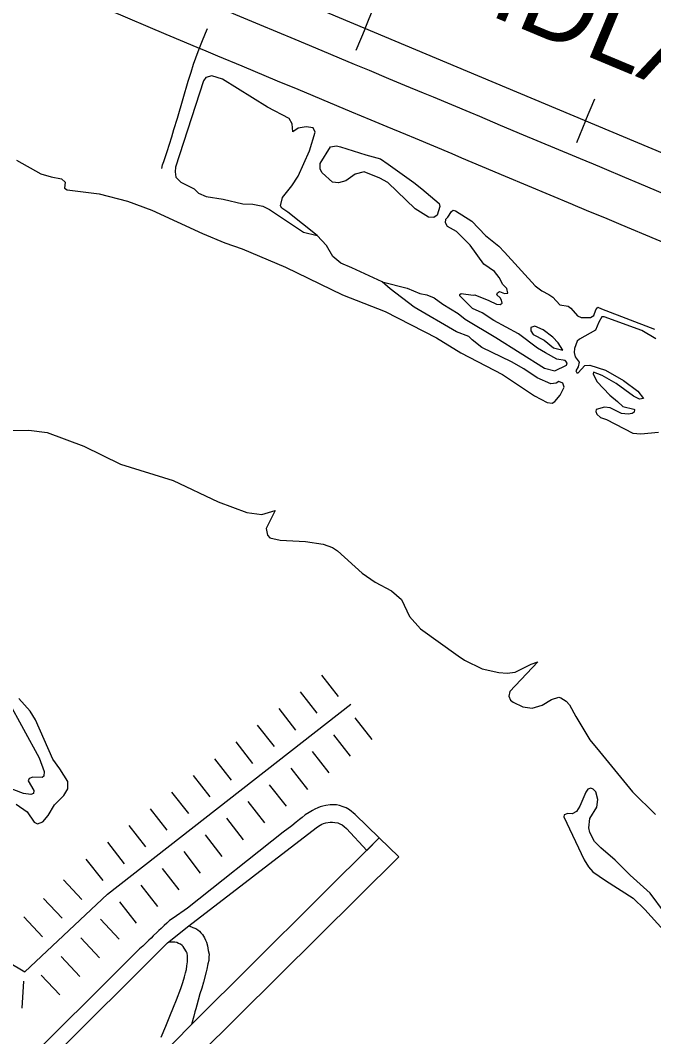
# Model space of a CAD drawing. Extents: x -19 to 366, y -4 to 359.
# Drawn here: x 158.875 to 159.537, y 190.486 to 191.549 of the extents above; entities that cross this region are included whole.
import ezdxf

# ---------------------------------------------------------------- set-up
doc = ezdxf.new("R2010")
doc.units = 0
for name, color, linetype in [('Level 15', 7, 'Continuous'), ('Level 29', 7, 'Continuous'), ('Level 34', 7, 'Continuous'), ('Level 35', 7, 'Continuous'), ('Level 40', 7, 'Continuous'), ('Level 57', 7, 'Continuous'), ('Level 60', 7, 'Continuous'), ('Level 9', 7, 'Continuous')]:
    doc.layers.add(name, color=color, linetype=linetype)

msp = doc.modelspace()

# ---------------------------------------------------------------- linework, layer by layer
at = {"layer": 'Level 15'}
for p, q in [((159.0623, 191.5193), (159.0623, 191.5193)), ((159.4531, 191.3558), (159.4532, 191.3558))]:
    msp.add_line(p, q, dxfattribs=at)
for points in [[(159.0623, 191.5193), (159.0467, 191.5257), (159.0276, 191.5339), (158.9685, 191.5588), (158.9453, 191.5697), (158.928, 191.5783)], [(159.0803, 191.5631), (159.0849, 191.5612), (159.1, 191.5549), (159.1251, 191.5444), (159.1621, 191.5289), (159.1837, 191.5198), (159.224, 191.5029), (159.2397, 191.4964), (159.26, 191.488), (159.2767, 191.481), (159.2963, 191.4729), (159.3065, 191.4687), (159.3449, 191.4525), (159.355, 191.4483), (159.3766, 191.4392), (159.4006, 191.4291), (159.4704, 191.3999), (159.4714, 191.3995)], [(159.4532, 191.3558), (159.4522, 191.3562), (159.3823, 191.3855), (159.3582, 191.3955), (159.3367, 191.4046), (159.3265, 191.4089), (159.2882, 191.425), (159.2782, 191.4292), (159.2586, 191.4373), (159.2418, 191.4442), (159.2216, 191.4526), (159.2058, 191.4592), (159.1654, 191.4762), (159.1438, 191.4852), (159.1068, 191.5007), (159.0816, 191.5113), (159.0668, 191.5175), (159.0623, 191.5193)], [(159.4714, 191.3995), (159.4855, 191.3936), (159.5068, 191.3846), (159.5217, 191.3784), (159.558, 191.3631), (159.5972, 191.3467), (159.6291, 191.3336), (159.6331, 191.3318)], [(159.6142, 191.2884), (159.6106, 191.29), (159.579, 191.303), (159.5397, 191.3194), (159.5033, 191.3347), (159.4885, 191.341), (159.4671, 191.3499), (159.4531, 191.3558)]]:
    msp.add_lwpolyline(points, dxfattribs=at)
at = {"layer": 'Level 29'}
for p, q in [((159.2077, 190.8416), (159.1903, 190.864)), ((159.1853, 190.8241), (159.1679, 190.8465)), ((159.1853, 190.8241), (159.1679, 190.8465)), ((159.1629, 190.8066), (159.1455, 190.829)), ((159.1406, 190.7892), (159.1231, 190.8116)), ((159.2427, 190.7968), (159.2252, 190.8192)), ((159.2203, 190.7793), (159.2028, 190.8017)), ((159.2203, 190.7793), (159.2028, 190.8017)), ((159.1182, 190.7717), (159.1007, 190.7941)), ((159.1182, 190.7717), (159.1007, 190.7941)), ((159.1979, 190.7619), (159.1804, 190.7843)), ((159.0958, 190.7542), (159.0783, 190.7766)), ((159.1755, 190.7444), (159.158, 190.7668)), ((159.0734, 190.7367), (159.0559, 190.7591)), ((159.1531, 190.7269), (159.1356, 190.7493)), ((159.1531, 190.7269), (159.1356, 190.7493)), ((159.051, 190.7192), (159.0335, 190.7416)), ((159.051, 190.7192), (159.0335, 190.7416)), ((159.1307, 190.7094), (159.1132, 190.7318)), ((159.0286, 190.7018), (159.0111, 190.7242)), ((159.1083, 190.6919), (159.0909, 190.7143)), ((159.0062, 190.6843), (158.9887, 190.7067)), ((159.0859, 190.6745), (159.0685, 190.6969)), ((159.0859, 190.6745), (159.0685, 190.6969)), ((158.9838, 190.6668), (158.9663, 190.6892)), ((158.9838, 190.6668), (158.9663, 190.6892)), ((158.9614, 190.6493), (158.9439, 190.6717)), ((159.0635, 190.657), (159.0461, 190.6794)), ((159.0411, 190.6395), (159.0237, 190.6619)), ((158.9394, 190.6294), (158.9199, 190.65)), ((159.0188, 190.622), (159.0013, 190.6444)), ((159.0188, 190.622), (159.0013, 190.6444)), ((158.9187, 190.6099), (158.8993, 190.6306)), ((158.9187, 190.6099), (158.8993, 190.6306)), ((158.9964, 190.6045), (158.9789, 190.6269)), ((158.898, 190.5904), (158.8786, 190.6111)), ((158.9784, 190.588), (158.9589, 190.6087)), ((158.9577, 190.5685), (158.9382, 190.5892)), ((158.9577, 190.5685), (158.9382, 190.5892)), ((158.937, 190.549), (158.9175, 190.5697)), ((158.8769, 190.5156), (158.8786, 190.544)), ((158.9163, 190.5296), (158.8968, 190.5503))]:
    msp.add_line(p, q, dxfattribs=at)
msp.add_lwpolyline([(158.4245, 190.8245), (158.4981, 190.7809), (158.8797, 190.5537), (158.9662, 190.6351), (159.2205, 190.8336)], dxfattribs=at)
at = {"layer": 'Level 34'}
msp.add_lwpolyline([(159.0228, 191.3939), (159.0237, 191.3974), (159.0249, 191.4012), (159.0284, 191.4114), (159.0334, 191.4267), (159.0356, 191.4344), (159.0392, 191.4464), (159.0452, 191.467), (159.0505, 191.4852), (159.0534, 191.4944), (159.0561, 191.5028), (159.0608, 191.5161), (159.0646, 191.5257), (159.0685, 191.5354), (159.0705, 191.54)], dxfattribs=at)
at = {"layer": 'Level 35'}
for points in [[(159.1469, 191.3547), (159.149, 191.3633), (159.1587, 191.3756), (159.1655, 191.3857), (159.1772, 191.4123), (159.1831, 191.4318), (159.181, 191.4362), (159.1737, 191.4373), (159.1653, 191.4358), (159.16, 191.4322), (159.1591, 191.4404), (159.1562, 191.4459), (159.1335, 191.4577), (159.0862, 191.487), (159.0752, 191.4906), (159.0689, 191.4889), (159.0665, 191.4854), (159.0373, 191.3952), (159.0367, 191.3901), (159.0377, 191.3846), (159.0426, 191.3793), (159.0568, 191.3726), (159.0613, 191.3679), (159.0693, 191.3646), (159.0869, 191.3616), (159.1075, 191.3568), (159.1179, 191.3564), (159.1286, 191.3542), (159.1354, 191.3507), (159.171, 191.3273), (159.1852, 191.3235)], [(159.2361, 191.4079), (159.2515, 191.4037), (159.2596, 191.3984), (159.2863, 191.379), (159.2948, 191.3723), (159.3128, 191.3571), (159.3136, 191.3539), (159.3108, 191.3451), (159.3075, 191.3425), (159.3018, 191.3429), (159.2878, 191.3514), (159.2591, 191.379), (159.2509, 191.3835), (159.2344, 191.3902), (159.225, 191.3877), (159.2153, 191.3807), (159.2077, 191.3788), (159.2015, 191.3796), (159.1907, 191.3891), (159.1884, 191.3929), (159.1884, 191.399), (159.1994, 191.4164), (159.2055, 191.4176), (159.2098, 191.4164)], [(159.2098, 191.4164), (159.2361, 191.4079)], [(159.1852, 191.3235), (159.1545, 191.3479), (159.1484, 191.3522), (159.1469, 191.3547)], [(159.2532, 191.2751), (159.2215, 191.2899), (159.21, 191.2947), (159.2018, 191.3017), (159.195, 191.3131), (159.1852, 191.3235)], [(158.8617, 190.8374), (158.8948, 190.7776), (158.8997, 190.7633), (158.8995, 190.7582), (158.8978, 190.7569), (158.888, 190.7573), (158.8842, 190.7559), (158.8832, 190.7533), (158.8891, 190.7434), (158.8887, 190.7402), (158.8859, 190.739), (158.8783, 190.7402), (158.842, 190.7537)], [(158.8707, 190.729), (158.8821, 190.721), (158.8893, 190.7103), (158.8929, 190.7086), (158.8984, 190.7105), (158.9039, 190.7172), (158.9105, 190.7284), (158.9204, 190.7382), (158.9245, 190.7451), (158.9247, 190.7527), (158.9162, 190.766), (158.9088, 190.7761), (158.8908, 190.8171), (158.8853, 190.8262), (158.8732, 190.8397)], [(159.5486, 190.6158), (159.5337, 190.6359), (159.5125, 190.6547), (159.4971, 190.6705), (159.482, 190.6833), (159.4753, 190.6901), (159.4704, 190.6994), (159.4693, 190.7042), (159.4706, 190.714), (159.4778, 190.726), (159.4789, 190.7338), (159.4767, 190.742), (159.474, 190.7448), (159.4714, 190.7458), (159.4685, 190.7446), (159.4663, 190.7416), (159.46, 190.7268), (159.4564, 190.7213), (159.4521, 190.7188), (159.4475, 190.7194), (159.4435, 190.718), (159.4433, 190.7159), (159.4645, 190.6707), (159.4689, 190.6635), (159.4736, 190.6582), (159.4867, 190.6493), (159.5157, 190.6308), (159.5278, 190.619)], [(159.5477, 190.597), (159.5278, 190.619)]]:
    msp.add_lwpolyline(points, dxfattribs=at)
at = {"layer": 'Level 40'}
for p, q in [((159.2355, 191.5402), (159.2451, 191.5633)), ((159.2355, 191.5402), (159.2258, 191.5172)), ((159.466, 191.4436), (159.4757, 191.4667)), ((159.466, 191.4436), (159.4564, 191.4206))]:
    msp.add_line(p, q, dxfattribs=at)
for points in [[(156.4412, 192.5939), (156.5328, 192.597), (156.5894, 192.592), (156.6678, 192.5802), (156.7394, 192.5659), (156.8166, 192.5441), (156.8832, 192.521), (157.3051, 192.3473), (157.8497, 192.1175), (158.3956, 191.8902), (158.5953, 191.8061), (158.8692, 191.6941), (159.3422, 191.4954), (159.8575, 191.2799), (160.3555, 191.0726), (160.8104, 190.8826), (161.098, 190.7624), (161.1384, 190.7487), (161.1944, 190.735), (161.3202, 190.7095), (161.8237, 190.608)], [(156.4449, 192.6036), (156.5328, 192.597), (156.5894, 192.592), (156.6678, 192.5802), (156.7394, 192.5659), (156.8166, 192.5441), (156.8832, 192.521), (157.3051, 192.3473), (157.8497, 192.1175), (158.3956, 191.8902), (158.5953, 191.8061), (158.8692, 191.6941), (159.3422, 191.4954), (159.8575, 191.2799), (160.3555, 191.0726), (160.8104, 190.8826), (161.0232, 190.7937)]]:
    msp.add_lwpolyline(points, dxfattribs=at)
at = {"layer": 'Level 57'}
for p, q in [((159.2371, 190.6807), (159.2502, 190.6938)), ((159.2371, 190.6807), (159.2502, 190.6938)), ((159.2502, 190.6938), (159.2371, 190.6807)), ((159.0289, 190.5841), (159.0511, 190.6018)), ((159.0289, 190.5841), (159.0511, 190.6018)), ((159.0539, 190.4986), (159.0058, 190.45)), ((159.0539, 190.4986), (159.0058, 190.45))]:
    msp.add_line(p, q, dxfattribs=at)
for points in [[(159.2502, 190.6938), (159.2252, 190.7183), (159.2191, 190.7231), (159.2157, 190.7252), (159.2125, 190.7263), (159.2087, 190.7276), (159.2056, 190.7282), (159.2026, 190.7282), (159.199, 190.7282), (159.1945, 190.7276), (159.1914, 190.7271), (159.1886, 190.7263), (159.186, 190.7254), (159.1829, 190.724), (159.1803, 190.7225), (159.1769, 190.7204), (159.1729, 190.718), (159.1697, 190.7151), (159.1668, 190.713), (159.1634, 190.7102), (159.1587, 190.7064), (159.1498, 190.6999), (159.0496, 190.6204), (159.0346, 190.6099), (159.031, 190.6073), (159.028, 190.6046), (159.0253, 190.6022), (159.0223, 190.5991), (159.0198, 190.5968), (159.0179, 190.5953), (159.0138, 190.5913), (159.0119, 190.5891), (159.0094, 190.587), (159.0069, 190.5845), (159.003, 190.5805), (158.9994, 190.5777), (158.9942, 190.5725), (158.9842, 190.5623), (158.6735, 190.2534)], [(159.0511, 190.6018), (159.1844, 190.7043), (159.1867, 190.706), (159.1886, 190.7071), (159.1903, 190.7081), (159.192, 190.7088), (159.1943, 190.7096), (159.1988, 190.7102), (159.2003, 190.7102), (159.2015, 190.7102), (159.2039, 190.71), (159.2068, 190.7094), (159.2092, 190.7084), (159.2115, 190.7073), (159.2134, 190.7058), (159.2159, 190.7035), (159.2371, 190.6807)], [(158.305, 189.7165), (159.2706, 190.6739), (159.2502, 190.6938)], [(159.2502, 190.6938), (159.0539, 190.4986)], [(159.0511, 190.6018), (159.0539, 190.6008), (159.0554, 190.6001), (159.0585, 190.5989), (159.0605, 190.5976), (159.0624, 190.5962), (159.0638, 190.5945), (159.0655, 190.5928), (159.0675, 190.5894), (159.0687, 190.5869), (159.0696, 190.5848), (159.0708, 190.581), (159.0715, 190.5761), (159.0723, 190.5723), (159.0721, 190.5691), (159.0719, 190.5655), (159.0711, 190.5621), (159.07, 190.5567), (159.0692, 190.5539), (159.0664, 190.5431), (159.0647, 190.5368), (159.0626, 190.5309), (159.0609, 190.5241), (159.0594, 190.5189), (159.0584, 190.5149), (159.0575, 190.5119), (159.0563, 190.5075), (159.0539, 190.4986)], [(158.7813, 190.3375), (159.0289, 190.5841)], [(159.0221, 190.4855), (159.0272, 190.4969), (159.0313, 190.5074), (159.0351, 190.5169), (159.0384, 190.5245), (159.0427, 190.5362), (159.045, 190.5427), (159.0465, 190.5484), (159.0478, 190.5526), (159.0486, 190.5562), (159.0492, 190.56), (159.0497, 190.5642), (159.0499, 190.5683), (159.0497, 190.5706), (159.0495, 190.5733), (159.0488, 190.5748), (159.0463, 190.5784), (159.0452, 190.5801), (159.0441, 190.5812), (159.0425, 190.5826), (159.0405, 190.5835), (159.0386, 190.5843), (159.0365, 190.5847), (159.0329, 190.5849), (159.0317, 190.5847), (159.0289, 190.5841)]]:
    msp.add_lwpolyline(points, dxfattribs=at)
at = {"layer": 'Level 60'}
for points in [[(168.7902, 2.2442), (168.5607, 10.8615), (168.3304, 19.479), (168.0993, 28.0965), (167.8673, 36.7142), (167.6346, 45.3321), (167.4011, 53.95), (167.1668, 62.5681), (166.9316, 71.1863), (166.6957, 79.8047), (166.459, 88.4232), (166.2215, 97.0418), (165.9832, 105.6605), (165.7441, 114.2794), (165.5043, 122.8984), (165.2636, 131.5176), (165.0221, 140.1368), (164.7799, 148.7563), (164.5369, 157.3758), (164.2931, 165.9955), (164.0485, 174.6153), (163.8031, 183.2352), (163.5569, 191.8553), (163.31, 200.4755), (163.0623, 209.0959), (162.8138, 217.7164), (162.5645, 226.337), (162.3145, 234.9577), (162.0637, 243.5786), (161.8121, 252.1997), (161.5597, 260.8208), (161.3066, 269.4421), (161.0527, 278.0636), (160.798, 286.6851), (160.5426, 295.3068), (160.2864, 303.9287), (160.0294, 312.5507), (159.7717, 321.1728), (159.5132, 329.7951), (159.2539, 338.4175), (158.9939, 347.04)], [(0, 189.5162), (7.1121, 189.5206), (14.2243, 189.5339), (21.3364, 189.556), (28.4484, 189.5869), (35.5605, 189.6267), (42.6725, 189.6754), (49.7844, 189.7329), (56.8962, 189.7992), (64.0079, 189.8744), (71.1196, 189.9584), (78.2311, 190.0512), (85.3425, 190.1529), (92.4538, 190.2635), (99.5649, 190.3829), (106.6759, 190.5111), (113.7867, 190.6482), (120.8974, 190.7941), (128.0078, 190.9489), (135.1181, 191.1125), (142.2282, 191.2849), (149.338, 191.4662), (156.4476, 191.6563), (163.5569, 191.8553), (170.666, 192.0631), (177.7749, 192.2798), (184.8835, 192.5053), (191.9917, 192.7396), (199.0997, 192.9828), (206.2074, 193.2348), (213.3147, 193.4956), (220.4218, 193.7653), (227.5285, 194.0438), (234.6348, 194.3312), (241.7408, 194.6274), (248.8464, 194.9324), (255.9516, 195.2463), (263.0564, 195.569), (270.1608, 195.9005), (277.2648, 196.2409), (284.3683, 196.5901), (291.4715, 196.9481), (298.5741, 197.315), (305.6763, 197.6907), (312.7781, 198.0753), (319.8793, 198.4686), (326.9801, 198.8708), (334.0804, 199.2818), (341.1801, 199.7017)], [(0, 180.8999), (7.1228, 180.9044), (14.2457, 180.9176), (21.3685, 180.9397), (28.4912, 180.9706), (35.614, 181.0103), (42.7366, 181.0589), (49.8592, 181.1163), (56.9818, 181.1825), (64.1042, 181.2575), (71.2266, 181.3414), (78.3488, 181.4341), (85.4709, 181.5357), (92.5929, 181.646), (99.7147, 181.7652), (106.8364, 181.8933), (113.9579, 182.0301), (121.0793, 182.1758), (128.2005, 182.3303), (135.3214, 182.4936), (142.4422, 182.6658), (149.5627, 182.8468), (156.683, 183.0366), (163.8031, 183.2352), (170.9229, 183.4427), (178.0425, 183.659), (185.1617, 183.8841), (192.2807, 184.1181), (199.3994, 184.3608), (206.5178, 184.6124), (213.6359, 184.8728), (220.7537, 185.1421), (227.8711, 185.4201), (234.9881, 185.707), (242.1048, 186.0027), (249.2212, 186.3073), (256.3371, 186.6206), (263.4526, 186.9428), (270.5678, 187.2738), (277.6825, 187.6136), (284.7968, 187.9622), (291.9107, 188.3197), (299.0241, 188.6859), (306.1371, 189.061), (313.2495, 189.4449), (320.3615, 189.8377), (327.4731, 190.2392), (334.5841, 190.6495), (341.6946, 191.0687)]]:
    msp.add_spline(points, degree=3, dxfattribs=at)
at = {"layer": 'Level 9'}
for points in [[(158.871, 191.4023), (158.8962, 191.3883), (158.9072, 191.385), (158.9181, 191.3829), (158.9219, 191.3795), (158.9212, 191.373), (158.9238, 191.3715), (158.9575, 191.3671), (158.9869, 191.3595), (159.0125, 191.3502), (159.0655, 191.3259), (159.0888, 191.316), (159.1068, 191.3099), (159.1522, 191.2905), (159.2117, 191.2616), (159.2566, 191.2441), (159.3101, 191.2165), (159.3357, 191.201), (159.3791, 191.1783), (159.4126, 191.1561), (159.4258, 191.1489), (159.431, 191.1483), (159.4338, 191.1502), (159.4393, 191.1568), (159.4437, 191.1652), (159.4421, 191.1692), (159.438, 191.1709), (159.4353, 191.1694), (159.4296, 191.1684), (159.4154, 191.1747), (159.4014, 191.1844), (159.3884, 191.1914)], [(159.3781, 191.256), (159.3768, 191.2585), (159.3732, 191.2617), (159.3738, 191.2638), (159.3759, 191.265), (159.3812, 191.2629), (159.3848, 191.2634), (159.3838, 191.2682), (159.3795, 191.2724), (159.3755, 191.2798), (159.3706, 191.2859), (159.3596, 191.2938), (159.3452, 191.3134), (159.3312, 191.3278), (159.3217, 191.3332), (159.3195, 191.337), (159.32, 191.3408), (159.3221, 191.3427), (159.3257, 191.3489), (159.3274, 191.3501), (159.3299, 191.3495), (159.3469, 191.3385), (159.3615, 191.3235), (159.3753, 191.3124), (159.3812, 191.3064), (159.4132, 191.2712), (159.4204, 191.2657), (159.4276, 191.2621), (159.4317, 191.2592), (159.4391, 191.2511), (159.4478, 191.2499), (159.4505, 191.2478), (159.4575, 191.2397), (159.4615, 191.2381), (159.4713, 191.2379), (159.4747, 191.24), (159.4766, 191.2459), (159.4787, 191.2486), (159.4827, 191.2469), (159.5382, 191.2258)], [(159.3884, 191.1914), (159.3575, 191.2066), (159.3473, 191.2146), (159.3439, 191.2182), (159.331, 191.2228), (159.2869, 191.2487), (159.2615, 191.268), (159.2532, 191.2751), (159.2793, 191.2686), (159.2927, 191.2631), (159.3001, 191.2618), (159.3077, 191.2585), (159.3166, 191.2517), (159.3327, 191.242), (159.3401, 191.2361), (159.3723, 191.2171), (159.4232, 191.1848), (159.434, 191.1821), (159.4459, 191.188), (159.4467, 191.1905), (159.4446, 191.1929), (159.4359, 191.1943), (159.4242, 191.2011), (159.4158, 191.206), (159.3959, 191.2209), (159.3702, 191.2348), (159.3577, 191.2427), (159.3477, 191.2475), (159.3344, 191.2606), (159.3344, 191.2621), (159.3359, 191.2631), (159.3484, 191.2614), (159.3501, 191.2617), (159.3649, 191.2557), (159.373, 191.252), (159.3766, 191.2515), (159.3787, 191.2528), (159.3781, 191.256)], [(159.5393, 191.2157), (159.5247, 191.2242), (159.4855, 191.2387), (159.4829, 191.2385), (159.4797, 191.233), (159.4764, 191.2246), (159.4708, 191.2214), (159.4598, 191.2153), (159.4573, 191.2132), (159.4543, 191.2055), (159.4539, 191.2013), (159.455, 191.1967), (159.4594, 191.1912), (159.4582, 191.1863), (159.4558, 191.1823), (159.4569, 191.18), (159.4584, 191.1802), (159.4653, 191.1876), (159.4706, 191.188), (159.4867, 191.1827), (159.5058, 191.1722), (159.5205, 191.161), (159.5264, 191.1534), (159.5224, 191.1524), (159.516, 191.1557), (159.498, 191.1688), (159.4834, 191.1773), (159.4743, 191.1808), (159.4738, 191.1792), (159.4779, 191.1711), (159.4912, 191.1568), (159.4993, 191.15), (159.505, 191.145), (159.5166, 191.1422), (159.5171, 191.1416)], [(159.4217, 191.225), (159.4128, 191.2287), (159.4088, 191.2273), (159.4088, 191.2241), (159.4113, 191.2201), (159.4226, 191.2142), (159.4325, 191.2062), (159.4422, 191.2036), (159.4372, 191.2114), (159.4317, 191.2174)], [(159.4317, 191.2174), (159.4217, 191.225)], [(159.5171, 191.1416), (159.5169, 191.1389), (159.5147, 191.1374), (159.5105, 191.1369), (159.5035, 191.1376), (159.4916, 191.1435), (159.4857, 191.1441), (159.4772, 191.1416), (159.4766, 191.1397), (159.4777, 191.1367), (159.4815, 191.1335), (159.4878, 191.1314), (159.5154, 191.1171), (159.5239, 191.1163), (159.5423, 191.1179)], [(158.8582, 191.1199), (158.8838, 191.12), (158.9031, 191.1176), (158.9412, 191.1033), (158.9796, 191.0845), (159.0347, 191.0674), (159.0817, 191.0453), (159.1118, 191.0339), (159.1273, 191.032), (159.1415, 191.0362), (159.1319, 191.0172), (159.1334, 191.0105), (159.136, 191.0075), (159.1466, 191.005), (159.1732, 191.0037), (159.1915, 191.001), (159.2014, 190.9974), (159.2065, 190.9938), (159.2324, 190.9706), (159.2461, 190.9613), (159.2629, 190.9521), (159.2735, 190.9432), (159.282, 190.9252), (159.2934, 190.9124), (159.3326, 190.8841)], [(159.3326, 190.8841), (159.3394, 190.8795), (159.358, 190.8704), (159.3754, 190.8668), (159.3839, 190.866), (159.3924, 190.867), (159.4091, 190.8755), (159.4161, 190.8778), (159.3869, 190.8467), (159.3858, 190.8419), (159.3875, 190.8379), (159.3902, 190.8358), (159.4004, 190.8309), (159.4102, 190.8296), (159.4206, 190.8326), (159.4305, 190.8385), (159.4379, 190.8408), (159.4403, 190.8402), (159.4456, 190.8369), (159.4491, 190.8331), (159.4557, 190.8206), (159.4704, 190.7965), (159.4807, 190.7841), (159.5149, 190.7421), (159.539, 190.7182)]]:
    msp.add_lwpolyline(points, dxfattribs=at)

# ---------------------------------------------------------------- texts
at = {"layer": 'Level 40'}
msp.add_text('ARK. MIDLAND', height=0.08, rotation=337.3278, dxfattribs=at).set_placement((159.0236, 191.6968))

doc.saveas('drawing.dxf')
